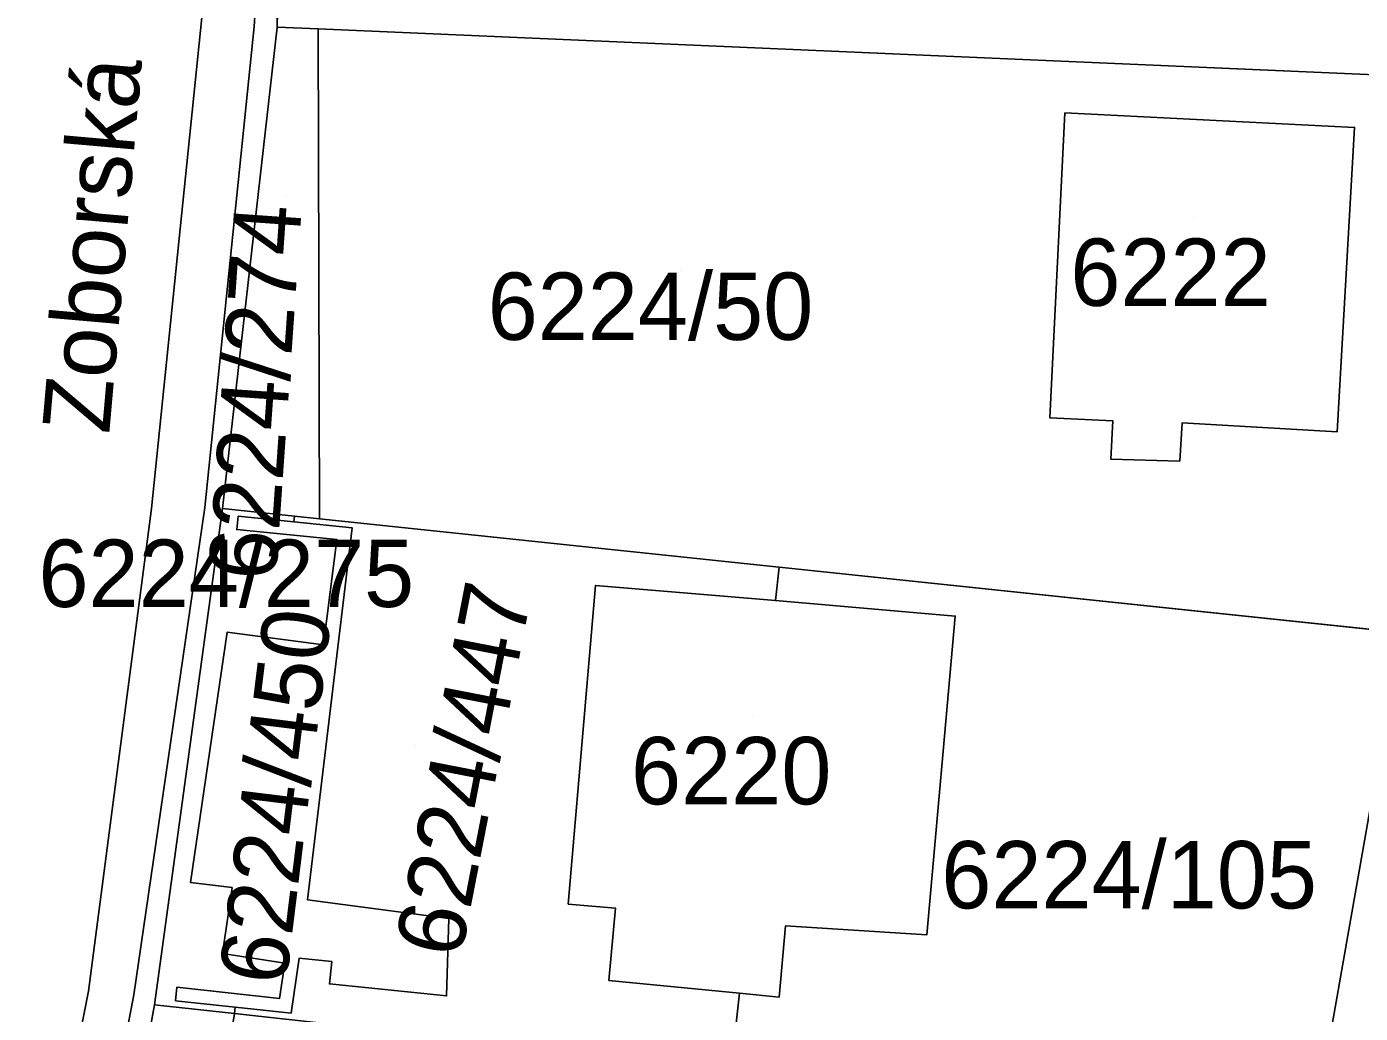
# Model space of a CAD drawing. Extents: x -266199 to -261993, y -1239047 to -1235108.
# Drawn here: x -263758.17 to -263718.57, y -1236083.85 to -1236054.56 of the extents above; entities that cross this region are included whole.
import ezdxf

# ---------------------------------------------------------------- set-up
doc = ezdxf.new("R2010")
doc.units = 0
for name, color, linetype in [('body_kn', 7, 'Continuous'), ('kladpar_druhypozemkov', 7, 'Continuous'), ('kladpar_hranice', 7, 'Continuous'), ('kladpar_parcelnecisla', 7, 'Continuous'), ('kladpar_plochy', 7, 'Continuous'), ('popisy', 7, 'Continuous'), ('zappar_hrandruhpozemk', 7, 'Continuous')]:
    doc.layers.add(name, color=color, linetype=linetype)

msp = doc.modelspace()

# ---------------------------------------------------------------- linework, layer by layer
at = {"layer": 'body_kn'}
for p, q in [((-263750.73, -1236054.57), (-263750.73, -1236054.57)), ((-263749.51, -1236054.62), (-263749.51, -1236054.62)), ((-263749.51, -1236054.62), (-263749.51, -1236054.62)), ((-263727.34, -1236057.12), (-263727.34, -1236057.12)), ((-263718.74, -1236057.55), (-263718.74, -1236057.55)), ((-263727.79, -1236066.17), (-263727.79, -1236066.17)), ((-263725.92, -1236066.26), (-263725.92, -1236066.26)), ((-263723.86, -1236066.32), (-263723.86, -1236066.32)), ((-263723.86, -1236066.32), (-263723.86, -1236066.32)), ((-263719.26, -1236066.59), (-263719.26, -1236066.59)), ((-263725.98, -1236067.4), (-263725.98, -1236067.4)), ((-263723.93, -1236067.46), (-263723.93, -1236067.46)), ((-263752.88, -1236068.84), (-263752.88, -1236068.84)), ((-263754.46, -1236068.87), (-263754.46, -1236068.87)), ((-263752.36, -1236068.87), (-263752.36, -1236068.87)), ((-263752.36, -1236068.87), (-263752.36, -1236068.87)), ((-263751.89, -1236069.09), (-263751.89, -1236069.09)), ((-263750.22, -1236069.09), (-263750.22, -1236069.09)), ((-263749.48, -1236069.17), (-263749.48, -1236069.17)), ((-263749.48, -1236069.17), (-263749.48, -1236069.17)), ((-263751.93, -1236069.49), (-263751.93, -1236069.49)), ((-263751.93, -1236069.49), (-263751.93, -1236069.49)), ((-263750.24, -1236069.26), (-263750.24, -1236069.26)), ((-263748.51, -1236069.44), (-263748.51, -1236069.44)), ((-263748.51, -1236069.44), (-263748.51, -1236069.44)), ((-263748.96, -1236069.79), (-263748.96, -1236069.79)), ((-263735.83, -1236070.61), (-263735.83, -1236070.61)), ((-263735.83, -1236070.61), (-263735.83, -1236070.61)), ((-263741.28, -1236071.15), (-263741.28, -1236071.15)), ((-263735.94, -1236071.6), (-263735.94, -1236071.6)), ((-263730.6, -1236072.06), (-263730.6, -1236072.06)), ((-263730.6, -1236072.06), (-263730.6, -1236072.06)), ((-263752.22, -1236072.54), (-263752.22, -1236072.54)), ((-263749.36, -1236072.91), (-263749.36, -1236072.91)), ((-263753.31, -1236079.97), (-263753.31, -1236079.97)), ((-263752.07, -1236080.12), (-263752.07, -1236080.12)), ((-263749.83, -1236080.49), (-263749.83, -1236080.49)), ((-263742.09, -1236080.61), (-263742.09, -1236080.61)), ((-263740.69, -1236080.73), (-263740.69, -1236080.73)), ((-263745.63, -1236081.04), (-263745.63, -1236081.04)), ((-263735.64, -1236081.26), (-263735.64, -1236081.26)), ((-263731.44, -1236081.52), (-263731.44, -1236081.52)), ((-263752.36, -1236082.08), (-263752.36, -1236082.08)), ((-263750.08, -1236082.22), (-263750.08, -1236082.22)), ((-263749.11, -1236082.32), (-263749.11, -1236082.32)), ((-263750.5, -1236082.37), (-263750.5, -1236082.37)), ((-263753.71, -1236083.08), (-263753.71, -1236083.08)), ((-263749.18, -1236082.98), (-263749.18, -1236082.98)), ((-263740.88, -1236082.88), (-263740.88, -1236082.88)), ((-263756.33, -1236083.2), (-263756.33, -1236083.2)), ((-263754.99, -1236083.31), (-263754.99, -1236083.31)), ((-263753.75, -1236083.48), (-263753.75, -1236083.48)), ((-263750.66, -1236083.41), (-263750.66, -1236083.41)), ((-263745.7, -1236083.34), (-263745.7, -1236083.34)), ((-263737, -1236083.26), (-263737, -1236083.26)), ((-263735.83, -1236083.38), (-263735.83, -1236083.38)), ((-263754.37, -1236083.6), (-263754.37, -1236083.6)), ((-263751.98, -1236083.67), (-263751.98, -1236083.67)), ((-263750.32, -1236083.85), (-263750.32, -1236083.85))]:
    msp.add_line(p, q, dxfattribs=at)
at = {"layer": 'kladpar_druhypozemkov'}
for p, q in [((-263750.45, -1236059.6), (-263750.45, -1236059.6)), ((-263723.52, -1236060.25), (-263723.52, -1236060.25)), ((-263738.75, -1236061.81), (-263738.75, -1236061.81)), ((-263750.75, -1236070.75), (-263750.75, -1236070.75)), ((-263736.62, -1236075.05), (-263736.62, -1236075.05)), ((-263746.62, -1236075.9), (-263746.62, -1236075.9)), ((-263751.47, -1236076.53), (-263751.47, -1236076.53)), ((-263724.6, -1236079), (-263724.6, -1236079))]:
    msp.add_line(p, q, dxfattribs=at)
at = {"layer": 'kladpar_hranice'}
for p, q in [((-263749.51, -1236054.62), (-263749.48, -1236069.17)), ((-263749.48, -1236069.17), (-263749.51, -1236054.62)), ((-263749.51, -1236054.62), (-263714.94, -1236056.13))]:
    msp.add_line(p, q, dxfattribs=at)
for points in [[(-263724.61, -1236037.45), (-263724.07, -1236038.57), (-263715.28, -1236054.87), (-263714.94, -1236056.13), (-263749.51, -1236054.62), (-263750.73, -1236054.57), (-263750.47, -1236039.91), (-263745.83, -1236039.6), (-263724.61, -1236037.45)], [(-263736.76, -1236189.93), (-263734.43, -1236175.11), (-263732.24, -1236160.36), (-263730.04, -1236145.4), (-263727.8, -1236130.6), (-263725.42, -1236115.62), (-263723.28, -1236101.5), (-263719.97, -1236087.39), (-263717.36, -1236072.55), (-263714.25, -1236058.77), (-263714.94, -1236056.13), (-263715.28, -1236054.87), (-263724.07, -1236038.57)], [(-263750.47, -1236039.91), (-263750.73, -1236054.57), (-263752.36, -1236068.87), (-263754.37, -1236083.6), (-263757.01, -1236097.86), (-263760.73, -1236111.88), (-263764.85, -1236126.01), (-263769.62, -1236139.63)], [(-263749.48, -1236069.17), (-263750.22, -1236069.09), (-263752.36, -1236068.87), (-263750.73, -1236054.57), (-263749.51, -1236054.62)], [(-263714.94, -1236056.13), (-263714.25, -1236058.77), (-263717.36, -1236072.55), (-263735.83, -1236070.61), (-263749.48, -1236069.17)], [(-263723.93, -1236067.46), (-263723.86, -1236066.32), (-263719.26, -1236066.59), (-263718.74, -1236057.55), (-263727.34, -1236057.12), (-263727.79, -1236066.17), (-263725.92, -1236066.26), (-263725.98, -1236067.4), (-263723.93, -1236067.46)], [(-263723.86, -1236066.32), (-263723.93, -1236067.46), (-263725.98, -1236067.4), (-263725.92, -1236066.26), (-263727.79, -1236066.17), (-263727.34, -1236057.12), (-263718.74, -1236057.55), (-263719.26, -1236066.59), (-263723.86, -1236066.32)], [(-263752.36, -1236068.87), (-263750.22, -1236069.09), (-263750.24, -1236069.26), (-263751.89, -1236069.09), (-263751.93, -1236069.49), (-263748.96, -1236069.79), (-263749.36, -1236072.91), (-263752.22, -1236072.54), (-263753.31, -1236079.97), (-263752.07, -1236080.12), (-263752.36, -1236082.08), (-263750.5, -1236082.37), (-263750.66, -1236083.41), (-263753.71, -1236083.08), (-263753.75, -1236083.48), (-263751.98, -1236083.67), (-263752, -1236083.86), (-263754.37, -1236083.6), (-263752.36, -1236068.87)], [(-263751.93, -1236069.49), (-263751.89, -1236069.09), (-263750.24, -1236069.26), (-263748.51, -1236069.44), (-263749.83, -1236080.49), (-263745.63, -1236081.04), (-263745.7, -1236083.34), (-263749.18, -1236082.98), (-263749.11, -1236082.32), (-263750.08, -1236082.22), (-263750.32, -1236083.85), (-263751.98, -1236083.67), (-263753.75, -1236083.48), (-263753.71, -1236083.08), (-263750.66, -1236083.41), (-263750.5, -1236082.37), (-263752.36, -1236082.08), (-263752.07, -1236080.12), (-263753.31, -1236079.97), (-263752.22, -1236072.54), (-263749.36, -1236072.91), (-263748.96, -1236069.79), (-263751.93, -1236069.49)], [(-263748.51, -1236069.44), (-263750.24, -1236069.26), (-263750.22, -1236069.09), (-263749.48, -1236069.17), (-263735.83, -1236070.61), (-263735.94, -1236071.6), (-263741.28, -1236071.15), (-263742.09, -1236080.61), (-263740.69, -1236080.73), (-263740.88, -1236082.88), (-263737, -1236083.26), (-263737.25, -1236085.49), (-263752, -1236083.86), (-263751.98, -1236083.67), (-263750.32, -1236083.85), (-263750.08, -1236082.22), (-263749.11, -1236082.32), (-263749.18, -1236082.98), (-263745.7, -1236083.34), (-263745.63, -1236081.04), (-263749.83, -1236080.49), (-263748.51, -1236069.44)], [(-263735.83, -1236070.61), (-263717.36, -1236072.55), (-263719.97, -1236087.39), (-263737.25, -1236085.49), (-263737, -1236083.26), (-263735.83, -1236083.38), (-263735.64, -1236081.26), (-263731.44, -1236081.52), (-263730.6, -1236072.06), (-263735.94, -1236071.6), (-263735.83, -1236070.61)], [(-263730.6, -1236072.06), (-263731.44, -1236081.52), (-263735.64, -1236081.26), (-263735.83, -1236083.38), (-263737, -1236083.26), (-263740.88, -1236082.88), (-263740.69, -1236080.73), (-263742.09, -1236080.61), (-263741.28, -1236071.15), (-263735.94, -1236071.6), (-263730.6, -1236072.06)], [(-263754.33, -1236098.15), (-263757.01, -1236097.86), (-263754.37, -1236083.6), (-263752, -1236083.86)]]:
    msp.add_lwpolyline(points, dxfattribs=at)
at = {"layer": 'kladpar_plochy'}
for p, q in [((-263750.47, -1236039.91), (-263750.73, -1236054.57)), ((-263750.73, -1236054.57), (-263752.36, -1236068.87)), ((-263749.48, -1236069.17), (-263749.51, -1236054.62)), ((-263749.51, -1236054.62), (-263714.94, -1236056.13)), ((-263727.34, -1236057.12), (-263727.79, -1236066.17)), ((-263718.74, -1236057.55), (-263727.34, -1236057.12)), ((-263719.26, -1236066.59), (-263718.74, -1236057.55)), ((-263727.79, -1236066.17), (-263725.92, -1236066.26)), ((-263725.92, -1236066.26), (-263725.98, -1236067.4)), ((-263723.93, -1236067.46), (-263723.86, -1236066.32)), ((-263723.86, -1236066.32), (-263719.26, -1236066.59)), ((-263725.98, -1236067.4), (-263723.93, -1236067.46)), ((-263752.36, -1236068.87), (-263754.37, -1236083.6)), ((-263735.83, -1236070.61), (-263749.48, -1236069.17)), ((-263717.36, -1236072.55), (-263735.83, -1236070.61)), ((-263754.37, -1236083.6), (-263757.01, -1236097.86))]:
    msp.add_line(p, q, dxfattribs=at)
for points in [[(-263724.61, -1236037.45), (-263724.07, -1236038.57), (-263715.28, -1236054.87), (-263714.94, -1236056.13), (-263749.51, -1236054.62), (-263750.73, -1236054.57), (-263750.47, -1236039.91), (-263745.83, -1236039.6)], [(-263749.48, -1236069.17), (-263750.22, -1236069.09), (-263752.36, -1236068.87), (-263750.73, -1236054.57), (-263749.51, -1236054.62)], [(-263723.86, -1236066.32), (-263723.93, -1236067.46), (-263725.98, -1236067.4), (-263725.92, -1236066.26), (-263727.79, -1236066.17), (-263727.34, -1236057.12), (-263718.74, -1236057.55), (-263719.26, -1236066.59)], [(-263752.36, -1236068.87), (-263750.22, -1236069.09), (-263750.24, -1236069.26), (-263751.89, -1236069.09), (-263751.93, -1236069.49), (-263748.96, -1236069.79), (-263749.36, -1236072.91), (-263752.22, -1236072.54), (-263753.31, -1236079.97), (-263752.07, -1236080.12), (-263752.36, -1236082.08), (-263750.5, -1236082.37), (-263750.66, -1236083.41), (-263753.71, -1236083.08), (-263753.75, -1236083.48), (-263751.98, -1236083.67), (-263752, -1236083.86), (-263754.37, -1236083.6)], [(-263751.93, -1236069.49), (-263751.89, -1236069.09), (-263750.24, -1236069.26), (-263748.51, -1236069.44), (-263749.83, -1236080.49), (-263745.63, -1236081.04), (-263745.7, -1236083.34), (-263749.18, -1236082.98), (-263749.11, -1236082.32), (-263750.08, -1236082.22), (-263750.32, -1236083.85), (-263751.98, -1236083.67), (-263753.75, -1236083.48), (-263753.71, -1236083.08), (-263750.66, -1236083.41), (-263750.5, -1236082.37), (-263752.36, -1236082.08), (-263752.07, -1236080.12), (-263753.31, -1236079.97), (-263752.22, -1236072.54), (-263749.36, -1236072.91), (-263748.96, -1236069.79)], [(-263748.51, -1236069.44), (-263750.24, -1236069.26), (-263750.22, -1236069.09), (-263749.48, -1236069.17), (-263735.83, -1236070.61), (-263735.94, -1236071.6), (-263741.28, -1236071.15), (-263742.09, -1236080.61), (-263740.69, -1236080.73), (-263740.88, -1236082.88), (-263737, -1236083.26), (-263737.25, -1236085.49), (-263752, -1236083.86), (-263751.98, -1236083.67), (-263750.32, -1236083.85), (-263750.08, -1236082.22), (-263749.11, -1236082.32), (-263749.18, -1236082.98), (-263745.7, -1236083.34), (-263745.63, -1236081.04), (-263749.83, -1236080.49)], [(-263735.83, -1236070.61), (-263717.36, -1236072.55), (-263719.97, -1236087.39), (-263737.25, -1236085.49), (-263737, -1236083.26), (-263735.83, -1236083.38), (-263735.64, -1236081.26), (-263731.44, -1236081.52), (-263730.6, -1236072.06), (-263735.94, -1236071.6)], [(-263730.6, -1236072.06), (-263731.44, -1236081.52), (-263735.64, -1236081.26), (-263735.83, -1236083.38), (-263737, -1236083.26), (-263740.88, -1236082.88), (-263740.69, -1236080.73), (-263742.09, -1236080.61), (-263741.28, -1236071.15), (-263735.94, -1236071.6)], [(-263754.33, -1236098.15), (-263757.01, -1236097.86), (-263754.37, -1236083.6), (-263752, -1236083.86)]]:
    msp.add_lwpolyline(points, close=True, dxfattribs=at)
msp.add_lwpolyline([(-263736.76, -1236189.93), (-263734.43, -1236175.11), (-263732.24, -1236160.36), (-263730.04, -1236145.4), (-263727.8, -1236130.6), (-263725.42, -1236115.62), (-263723.28, -1236101.5), (-263719.97, -1236087.39), (-263717.36, -1236072.55), (-263714.25, -1236058.77), (-263714.94, -1236056.13), (-263715.28, -1236054.87), (-263724.07, -1236038.57)], dxfattribs=at)
at = {"layer": 'zappar_hrandruhpozemk'}
msp.add_line((-263754.99, -1236083.31), (-263757.73, -1236097.54), dxfattribs=at)
for points in [[(-263752.67, -1236007.86), (-263751.31, -1236031.72), (-263750.89, -1236040.21), (-263750.83, -1236045.29), (-263751.42, -1236054.55), (-263752.88, -1236068.84), (-263754.99, -1236083.31)], [(-263752.97, -1236054.29), (-263754.46, -1236068.87), (-263756.33, -1236083.2), (-263759.07, -1236097)]]:
    msp.add_lwpolyline(points, dxfattribs=at)

# ---------------------------------------------------------------- texts
at = {"layer": 'kladpar_parcelnecisla'}
for s, rotation, p in [('6224/274', 86, (-263750.779, -1236071.038)), ('6224/447', 79, (-263745.287, -1236082.267)), ('6224/450', 83, (-263750.478, -1236083.063))]:
    msp.add_text(s, height=2, rotation=rotation, dxfattribs=at).set_placement(p)
for s, p in [('6222', (-263727.18, -1236062.85)), ('6224/50', (-263744.481, -1236063.86)), ('6224/275', (-263757.82, -1236071.79)), ('6220', (-263740.225, -1236077.65)), ('6224/105', (-263731.012, -1236080.74))]:
    msp.add_text(s, height=2, dxfattribs=at).set_placement(p)
at = {"layer": 'popisy'}
msp.add_text('Zoborská', height=2, rotation=85, dxfattribs=at).set_placement((-263755.72, -1236066.676))

doc.saveas('drawing.dxf')
